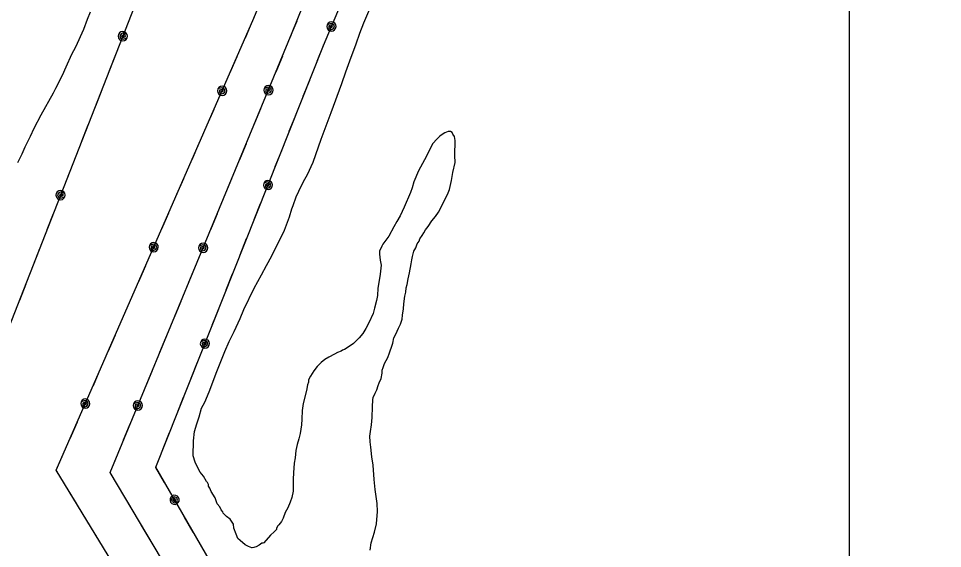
# Model space of a CAD drawing. Extents: x 3250478 to 3288318, y 788638 to 816472.
# Drawn here: x 3279207 to 3281015, y 810787 to 811824 of the extents above; entities that cross this region are included whole.
import ezdxf

# ---------------------------------------------------------------- set-up
doc = ezdxf.new("R2010")
doc.units = 0
for name, color, linetype in [('V-GRID-MAJR', 7, 'Continuous'), ('V-ROAD-CNTR', 7, 'Continuous'), ('V-SITE-VEGE', 7, 'Continuous'), ('V-UTIL-LINE', 7, 'Continuous')]:
    doc.layers.add(name, color=color, linetype=linetype)

msp = doc.modelspace()

# ---------------------------------------------------------------- linework, layer by layer
at = {"layer": 'V-GRID-MAJR'}
msp.add_spline([(3280833.3, 794015.1), (3280833.3, 800075.3), (3280833.3, 806137.4), (3280833.3, 812199.6), (3280833.3, 812201.5)], degree=3, dxfattribs=at)
at = {"layer": 'V-ROAD-CNTR'}
msp.add_arc((3278762.1, 814035), 5000, 289.1906, 338.4781, dxfattribs=at)
at = {"layer": 'V-SITE-VEGE'}
for p, q in [((3279346.8, 811836.5), (3279341.3, 811822.7)), ((3279882.6, 811815.9), (3279894.7, 811843.4)), ((3279341.3, 811822.7), (3279334, 811802.5)), ((3279874.7, 811795.7), (3279882.6, 811815.9)), ((3279334, 811802.5), (3279318.4, 811768.1)), ((3279867.4, 811774.5), (3279874.7, 811795.7)), ((3279318.4, 811768.1), (3279310.6, 811753.8)), ((3279855.2, 811741.7), (3279867.4, 811774.5)), ((3279310.6, 811753.8), (3279299.1, 811729.1)), ((3279299.1, 811729.1), (3279291.9, 811713)), ((3279847.3, 811719.8), (3279855.2, 811741.7)), ((3279291.9, 811713), (3279279.3, 811687.2)), ((3279839.4, 811697.4), (3279847.3, 811719.8)), ((3279818.6, 811640.4), (3279839.4, 811697.4)), ((3279274.5, 811678), (3279250.6, 811635)), ((3279279.3, 811687.2), (3279274.5, 811678)), ((3279250.6, 811635), (3279236.8, 811609.2)), ((3279807.1, 811608.8), (3279818.6, 811640.4)), ((3279236.8, 811609.2), (3279229.5, 811593.7)), ((3279799.2, 811588.1), (3279807.1, 811608.8)), ((3280037.9, 811598.8), (3280031.5, 811594.3)), ((3280041.4, 811600.5), (3280037.9, 811598.8)), ((3280047.8, 811603.3), (3280041.4, 811600.5)), ((3280052.5, 811603.2), (3280047.8, 811603.3)), ((3280055.3, 811601.4), (3280052.5, 811603.2)), ((3280057, 811597.9), (3280055.3, 811601.4)), ((3280059.8, 811593.2), (3280057, 811597.9)), ((3279229.5, 811593.7), (3279219.3, 811572.4)), ((3279783.3, 811543.2), (3279799.2, 811588.1)), ((3280026.2, 811589.2), (3280017.3, 811579)), ((3280031.5, 811594.3), (3280026.2, 811589.2)), ((3280060.9, 811589.8), (3280059.8, 811593.2)), ((3280061.4, 811585.7), (3280060.9, 811589.8)), ((3280060.9, 811556.2), (3280061.4, 811585.7)), ((3279219.3, 811572.4), (3279213.3, 811558.6)), ((3280009.5, 811562.9), (3280001.7, 811548)), ((3280017.3, 811579), (3280009.5, 811562.9)), ((3279213.3, 811558.6), (3279204.9, 811542)), ((3279772.5, 811519.1), (3279783.3, 811543.2)), ((3280001.7, 811548), (3279989.7, 811526.2)), ((3280061.2, 811542.3), (3280060.9, 811556.2)), ((3279989.7, 811526.2), (3279980.6, 811504.9)), ((3280056.8, 811523.2), (3280061.2, 811542.3)), ((3279764.7, 811505.3), (3279772.5, 811519.1)), ((3280050.4, 811489.8), (3280054.2, 811507.7)), ((3280054.2, 811507.7), (3280056.8, 811523.2)), ((3279755.7, 811486.4), (3279764.7, 811505.3)), ((3279977, 811492.8), (3279973.9, 811484.2)), ((3279980.6, 811504.9), (3279977, 811492.8)), ((3280048, 811483.4), (3280050.4, 811489.8)), ((3279744.2, 811458.2), (3279750.3, 811475.5)), ((3279750.3, 811475.5), (3279755.7, 811486.4)), ((3279973.9, 811484.2), (3279961.8, 811455.5)), ((3280039.6, 811467.4), (3280043.2, 811473.7)), ((3280043.2, 811473.7), (3280048, 811483.4)), ((3279741.7, 811451.9), (3279744.2, 811458.2)), ((3279961.8, 811455.5), (3279954, 811438.2)), ((3280028.8, 811445.6), (3280033.6, 811454.2)), ((3280033.6, 811454.2), (3280039.6, 811467.4)), ((3279727.1, 811409.9), (3279737.4, 811436.3)), ((3279737.4, 811436.3), (3279741.7, 811451.9)), ((3279954, 811438.2), (3279947.4, 811427.4)), ((3280015.8, 811428.4), (3280022.9, 811437)), ((3280022.9, 811437), (3280028.8, 811445.6)), ((3279941.4, 811416.5), (3279931.3, 811398.7)), ((3279947.4, 811427.4), (3279941.4, 811416.5)), ((3280003.3, 811410.7), (3280008.6, 811417.6)), ((3280008.6, 811417.6), (3280015.8, 811428.4)), ((3279702.4, 811360), (3279727.1, 811409.9)), ((3279931.3, 811398.7), (3279920, 811382.7)), ((3279992.5, 811393), (3279996.7, 811399.8)), ((3279996.7, 811399.8), (3280000.3, 811405)), ((3280000.3, 811405), (3280003.3, 811410.7)), ((3279920, 811382.7), (3279917.6, 811378.7)), ((3279984.1, 811375.7), (3279987.1, 811383.2)), ((3279987.1, 811383.2), (3279990.7, 811388.9)), ((3279990.7, 811388.9), (3279992.5, 811393)), ((3279913.4, 811368.9), (3279913.3, 811363.1)), ((3279913.3, 811363.1), (3279914.8, 811351.5)), ((3279917.6, 811378.7), (3279913.4, 811368.9)), ((3279978, 811358.5), (3279980.5, 811369.4)), ((3279980.5, 811369.4), (3279984.1, 811375.7)), ((3279692.3, 811341), (3279702.4, 811360)), ((3279914.8, 811351.5), (3279916.3, 811341.6)), ((3279971.7, 811326.8), (3279975.4, 811344.1)), ((3279975.4, 811344.1), (3279976.7, 811352.1)), ((3279976.7, 811352.1), (3279978, 811358.5)), ((3279682.1, 811322.7), (3279692.3, 811341)), ((3279916.3, 811341.6), (3279914.3, 811324.3)), ((3279969.7, 811315.2), (3279971.7, 811326.8)), ((3279668.3, 811296.9), (3279682.1, 811322.7)), ((3279913.6, 811315.6), (3279910.3, 811296.6)), ((3279914.3, 811324.3), (3279913.6, 811315.6)), ((3279967.2, 811303.7), (3279969.7, 811315.2)), ((3279647.9, 811255), (3279668.3, 811296.9)), ((3279910.3, 811296.6), (3279909.5, 811282.7)), ((3279964.6, 811289.2), (3279965.3, 811297.3)), ((3279965.3, 811297.3), (3279967.2, 811303.7)), ((3279907.6, 811272.3), (3279903.8, 811257.3)), ((3279909.5, 811282.7), (3279907.6, 811272.3)), ((3279960.7, 811266.2), (3279962.7, 811281.2)), ((3279962.7, 811281.2), (3279964.6, 811289.2)), ((3279640.6, 811237.7), (3279647.9, 811255)), ((3279903.8, 811257.3), (3279900.7, 811247)), ((3279958.6, 811243.6), (3279960, 811256.3)), ((3279960, 811256.3), (3279960.7, 811266.2)), ((3279628.6, 811211.9), (3279640.6, 811237.7)), ((3279900.7, 811247), (3279892.3, 811229.2)), ((3279954.2, 811226.3), (3279957.9, 811236.1)), ((3279957.9, 811236.1), (3279958.6, 811243.6)), ((3279886.3, 811217.7), (3279880.4, 811208)), ((3279892.3, 811229.2), (3279886.3, 811217.7)), ((3279945.2, 811206.8), (3279950.6, 811218.3)), ((3279950.6, 811218.3), (3279954.2, 811226.3)), ((3279619, 811192.4), (3279628.6, 811211.9)), ((3279873.3, 811199.4), (3279862.1, 811188.6)), ((3279880.4, 811208), (3279873.3, 811199.4)), ((3279939.1, 811189), (3279941.6, 811199.3)), ((3279941.6, 811199.3), (3279945.2, 811206.8)), ((3279610.5, 811172.9), (3279619, 811192.4)), ((3279856.2, 811184.1), (3279845.1, 811176.7)), ((3279862.1, 811188.6), (3279856.2, 811184.1)), ((3279933, 811170.5), (3279937.8, 811184.9)), ((3279937.8, 811184.9), (3279939.1, 811189)), ((3279593.5, 811130.3), (3279610.5, 811172.9)), ((3279825.2, 811167.8), (3279814.1, 811161.7)), ((3279831.1, 811170.6), (3279825.2, 811167.8)), ((3279838.1, 811173.4), (3279831.1, 811170.6)), ((3279841, 811175.1), (3279838.1, 811173.4)), ((3279845.1, 811176.7), (3279841, 811175.1)), ((3279929.3, 811161.3), (3279933, 811170.5)), ((3279798.9, 811151.5), (3279791.2, 811143.6)), ((3279806.5, 811157.2), (3279798.9, 811151.5)), ((3279814.1, 811161.7), (3279806.5, 811157.2)), ((3279920.3, 811141.2), (3279923.3, 811149.3)), ((3279923.3, 811149.3), (3279929.3, 811161.3)), ((3279585, 811107.9), (3279593.5, 811130.3)), ((3279784.7, 811135), (3279778.1, 811124.7)), ((3279791.2, 811143.6), (3279784.7, 811135)), ((3279916.4, 811119.9), (3279918.3, 811130.3)), ((3279918.3, 811130.3), (3279918.4, 811136.1)), ((3279918.4, 811136.1), (3279920.3, 811141.2)), ((3279774.4, 811112.6), (3279772.6, 811107.4)), ((3279774.5, 811117.2), (3279774.4, 811112.6)), ((3279778.1, 811124.7), (3279774.5, 811117.2)), ((3279911, 811106.1), (3279912.8, 811111.8)), ((3279912.8, 811111.8), (3279916.4, 811119.9)), ((3279571.1, 811073.4), (3279579.6, 811094.1)), ((3279579.6, 811094.1), (3279585, 811107.9)), ((3279770.1, 811096.5), (3279763.8, 811071.1)), ((3279772.6, 811107.4), (3279770.1, 811096.5)), ((3279900.7, 811083.1), (3279904.9, 811091.1)), ((3279904.9, 811091.1), (3279907.9, 811098)), ((3279907.9, 811098), (3279911, 811106.1)), ((3279565.1, 811061.9), (3279571.1, 811073.4)), ((3279899.8, 811064.6), (3279900, 811078.5)), ((3279900, 811078.5), (3279900.7, 811083.1)), ((3279560.1, 811045.2), (3279565.1, 811061.9)), ((3279761.9, 811057.2), (3279761, 811040.5)), ((3279763.8, 811071.1), (3279761.9, 811057.2)), ((3279898.8, 811043.8), (3279899.8, 811064.6)), ((3279555.8, 811031.4), (3279560.1, 811045.2)), ((3279761, 811040.5), (3279760.8, 811029.5)), ((3279897.4, 811029.3), (3279898.8, 811043.8)), ((3279550.9, 811016.4), (3279555.8, 811031.4)), ((3279760.8, 811029.5), (3279758.2, 811012.7)), ((3279895.4, 811016), (3279897.4, 811029.3)), ((3279549.5, 810997.9), (3279550.9, 811016.4)), ((3279755.1, 811001.8), (3279752, 810990.8)), ((3279758.2, 811012.7), (3279755.1, 811001.8)), ((3279894.7, 811007.4), (3279895.4, 811016)), ((3279895.1, 810995.8), (3279894.7, 811007.4)), ((3279548.9, 810969), (3279549.5, 810997.9)), ((3279752, 810990.8), (3279749.5, 810979.3)), ((3279896.1, 810985.9), (3279895.1, 810995.8)), ((3279898.6, 810966.8), (3279896.1, 810985.9)), ((3279552.8, 810956.2), (3279548.9, 810969)), ((3279748, 810964.8), (3279746.1, 810954.5)), ((3279749.5, 810979.3), (3279748, 810964.8)), ((3279901.2, 810950.5), (3279898.6, 810966.8)), ((3279557.2, 810946.8), (3279552.8, 810956.2)), ((3279562.3, 810936.9), (3279557.2, 810946.8)), ((3279746.1, 810954.5), (3279745.2, 810935.4)), ((3279903, 810922.7), (3279901.2, 810950.5)), ((3279568.5, 810928.7), (3279562.3, 810936.9)), ((3279574.7, 810918.7), (3279568.5, 810928.7)), ((3279745.2, 810935.4), (3279744.4, 810923.2)), ((3279576.4, 810916.4), (3279574.7, 810918.7)), ((3279578.6, 810912.9), (3279576.4, 810916.4)), ((3279578.6, 810909.4), (3279578.6, 810912.9)), ((3279744.4, 810923.2), (3279744, 810899.5)), ((3279905, 810903), (3279903, 810922.7)), ((3279581.4, 810905.3), (3279578.6, 810909.4)), ((3279583.6, 810898.9), (3279581.4, 810905.3)), ((3279591.5, 810886.6), (3279583.6, 810898.9)), ((3279744, 810899.5), (3279742, 810887.4)), ((3279908.5, 810875.1), (3279905, 810903)), ((3279595.3, 810874.9), (3279591.5, 810886.6)), ((3279601, 810869.1), (3279595.3, 810874.9)), ((3279738.4, 810878.2), (3279734.1, 810866.7)), ((3279742, 810887.4), (3279738.4, 810878.2)), ((3279909.4, 810859.5), (3279908.5, 810875.1)), ((3279603.2, 810863.2), (3279601, 810869.1)), ((3279606.6, 810859.1), (3279603.2, 810863.2)), ((3279607.1, 810856.8), (3279606.6, 810859.1)), ((3279614, 810850.3), (3279607.1, 810856.8)), ((3279728.8, 810858.1), (3279724.5, 810846.6)), ((3279734.1, 810866.7), (3279728.8, 810858.1)), ((3279907.3, 810835.8), (3279909.4, 810859.5)), ((3279620.8, 810845), (3279614, 810850.3)), ((3279627.6, 810835), (3279620.8, 810845)), ((3279721.5, 810840.3), (3279716.1, 810833.4)), ((3279724.5, 810846.6), (3279721.5, 810840.3)), ((3279628, 810826.9), (3279627.6, 810835)), ((3279633, 810815.2), (3279628, 810826.9)), ((3279707.2, 810819.7), (3279700.2, 810813.4)), ((3279711.9, 810824.8), (3279707.2, 810819.7)), ((3279712, 810827.1), (3279711.9, 810824.8)), ((3279714.4, 810831.7), (3279712, 810827.1)), ((3279716.1, 810833.4), (3279714.4, 810831.7)), ((3279897.3, 810798.3), (3279903.5, 810819.6)), ((3279903.5, 810819.6), (3279907.3, 810835.8)), ((3279635.8, 810807.1), (3279633, 810815.2)), ((3279640.9, 810802.9), (3279635.8, 810807.1)), ((3279650.6, 810794.6), (3279640.9, 810802.9)), ((3279700.2, 810813.4), (3279687.2, 810798.6)), ((3279654.6, 810792.8), (3279650.6, 810794.6)), ((3279656.9, 810791), (3279654.6, 810792.8)), ((3279663.2, 810788.6), (3279656.9, 810791)), ((3279663.8, 810788.6), (3279663.2, 810788.6)), ((3279667.3, 810789.1), (3279663.8, 810788.6)), ((3279669.6, 810790.2), (3279667.3, 810789.1)), ((3279672, 810790.8), (3279669.6, 810790.2)), ((3279677.8, 810794.1), (3279672, 810790.8)), ((3279683.1, 810797.5), (3279677.8, 810794.1)), ((3279684.8, 810797.5), (3279683.1, 810797.5)), ((3279687.2, 810798.6), (3279684.8, 810797.5)), ((3279894.8, 810783.9), (3279897.3, 810798.3))]:
    msp.add_line(p, q, dxfattribs=at)
at = {"layer": 'V-UTIL-LINE'}
for points in [[(3275633.2, 809683.1), (3277997.8, 810140.1), (3278797.8, 810290.6), (3279144.9, 811110.6), (3279530.1, 812094.2), (3279575.7, 812201.8)], [(3281131.8, 807764.9), (3280500.7, 808813.8), (3280260.7, 809329.5), (3279812.8, 810067.1), (3279280.5, 810940.5), (3279667.4, 811824.7), (3279822.1, 812201.7)], [(3281153.5, 807715.7), (3280909.5, 808120.6), (3280615.3, 808728.4), (3280334.5, 809367.6), (3279876, 810112.2), (3279386, 810936.4), (3279742.6, 811796.7), (3279905.8, 812201.7)], [(3281253.7, 807487.9), (3280688.3, 808772.8), (3280387.5, 809396.4), (3279934.6, 810151.4), (3279475.4, 810946.2), (3279803.5, 811771.4), (3279985.3, 812201.7)], [(3279650.7, 811786.4), (3279664.3, 811817.5)], [(3279739.3, 811788.6), (3279742.6, 811796.7), (3279752.1, 811820.1)], [(3279819.2, 811808.6), (3279816.4, 811808.1), (3279818.1, 811806.5), (3279820.8, 811807.1), (3279821.6, 811809.9), (3279818.5, 811811.4), (3279814.2, 811809.7), (3279814.3, 811805.4), (3279818.1, 811802.4), (3279822.4, 811803.9), (3279825, 811807.6), (3279823.6, 811812.2), (3279818.7, 811814.6), (3279810.9, 811812.1), (3279810.2, 811808.7), (3279810.9, 811805.3), (3279812.8, 811802.3), (3279815.7, 811800.4), (3279819.2, 811799.6), (3279822.6, 811800.3), (3279825.5, 811802.2), (3279827.5, 811805.1), (3279828.2, 811808.6), (3279827.6, 811812), (3279825.6, 811815), (3279822.7, 811816.9), (3279819.3, 811817.6), (3279815.8, 811817), (3279812.9, 811815.1), (3279810.9, 811812.1)], [(3279410.8, 811789.7), (3279413.6, 811790.4), (3279411.9, 811791.9), (3279409.2, 811791.2), (3279408.5, 811788.4), (3279411.6, 811787), (3279415.9, 811788.8), (3279415.7, 811793.1), (3279411.8, 811796), (3279407.5, 811794.3), (3279405, 811790.6), (3279406.5, 811786.1), (3279411.5, 811783.7), (3279419.2, 811786.4), (3279419.8, 811789.9), (3279419.1, 811793.3), (3279417.1, 811796.2), (3279414.1, 811798.1), (3279410.7, 811798.7), (3279407.2, 811798), (3279404.3, 811796), (3279402.5, 811793), (3279401.8, 811789.5), (3279402.6, 811786.1), (3279404.6, 811783.2), (3279407.6, 811781.3), (3279411, 811780.7), (3279414.4, 811781.5), (3279417.3, 811783.5), (3279419.2, 811786.4)], [(3279791.4, 811741.1), (3279803.5, 811771.4), (3279804, 811772.7)], [(3279396.6, 811753.4), (3279384.2, 811721.8)], [(3279621, 811718.6), (3279634.6, 811749.7)], [(3279711, 811720.2), (3279724, 811751.6)], [(3279605.3, 811682.9), (3279602.5, 811682.3), (3279604.2, 811680.7), (3279606.9, 811681.3), (3279607.8, 811684.1), (3279604.7, 811685.6), (3279600.3, 811684), (3279600.4, 811679.7), (3279604.1, 811676.7), (3279608.5, 811678.1), (3279611.1, 811681.7), (3279609.8, 811686.4), (3279604.9, 811688.9), (3279597.1, 811686.5), (3279596.3, 811683), (3279597, 811679.6), (3279598.9, 811676.6), (3279601.7, 811674.6), (3279605.2, 811673.9), (3279608.6, 811674.5), (3279611.6, 811676.4), (3279613.6, 811679.3), (3279614.3, 811682.7), (3279613.7, 811686.1), (3279611.8, 811689.1), (3279609, 811691.1), (3279605.5, 811691.9), (3279602.1, 811691.2), (3279599.1, 811689.4), (3279597.1, 811686.5)], [(3279696, 811684.2), (3279693.2, 811683.6), (3279694.9, 811682), (3279697.6, 811682.7), (3279698.4, 811685.5), (3279695.3, 811686.9), (3279691, 811685.2), (3279691.1, 811681), (3279694.9, 811678), (3279699.3, 811679.5), (3279701.8, 811683.2), (3279700.4, 811687.8), (3279695.5, 811690.2), (3279687.7, 811687.7), (3279687, 811684.2), (3279687.7, 811680.8), (3279689.7, 811677.9), (3279692.6, 811675.9), (3279696, 811675.2), (3279699.5, 811675.9), (3279702.4, 811677.8), (3279704.3, 811680.8), (3279705, 811684.2), (3279704.3, 811687.7), (3279702.4, 811690.6), (3279699.5, 811692.5), (3279696, 811693.2), (3279692.6, 811692.5), (3279689.7, 811690.6), (3279687.7, 811687.7)], [(3279764.1, 811672.4), (3279776.7, 811704)], [(3279369.6, 811684.5), (3279357.2, 811652.9)], [(3279576.1, 811616), (3279589.7, 811647.1)], [(3279668.1, 811616.8), (3279681.1, 811648.2)], [(3279736.8, 811603.6), (3279749.3, 811635.2)], [(3279342.7, 811615.6), (3279330.3, 811583.9)], [(3279546.4, 811548.2), (3279560, 811579.3)], [(3279639.7, 811548.4), (3279652.7, 811579.8)], [(3279709.4, 811534.8), (3279722, 811566.4)], [(3279315.7, 811546.7), (3279303.3, 811515)], [(3279516.8, 811480.4), (3279530.4, 811511.6)], [(3279611.4, 811480.1), (3279624.4, 811511.5)], [(3279695, 811498.6), (3279692.2, 811498), (3279693.9, 811496.4), (3279696.6, 811497.1), (3279697.4, 811499.9), (3279694.3, 811501.3), (3279689.9, 811499.6), (3279690.2, 811495.3), (3279694, 811492.4), (3279698.3, 811494), (3279700.8, 811497.7), (3279699.4, 811502.3), (3279694.4, 811504.6), (3279686.7, 811501.9), (3279686, 811498.5), (3279686.8, 811495), (3279688.7, 811492.1), (3279691.7, 811490.2), (3279695.1, 811489.6), (3279698.6, 811490.3), (3279701.5, 811492.3), (3279703.4, 811495.3), (3279704, 811498.7), (3279703.3, 811502.2), (3279701.3, 811505.1), (3279698.3, 811507), (3279694.9, 811507.6), (3279691.5, 811506.9), (3279688.6, 811504.9), (3279686.7, 811501.9)], [(3279289.1, 811478.7), (3279291.9, 811479.4), (3279290.1, 811480.9), (3279287.5, 811480.2), (3279286.7, 811477.4), (3279289.8, 811476), (3279294.1, 811477.8), (3279293.9, 811482), (3279290, 811485), (3279285.7, 811483.3), (3279283.2, 811479.6), (3279284.7, 811475), (3279289.7, 811472.7), (3279297.4, 811475.4), (3279298.1, 811478.9), (3279297.3, 811482.3), (3279295.3, 811485.2), (3279292.3, 811487.1), (3279288.9, 811487.7), (3279285.4, 811487), (3279282.6, 811485), (3279280.7, 811482), (3279280.1, 811478.5), (3279280.8, 811475.1), (3279282.8, 811472.2), (3279285.8, 811470.3), (3279289.2, 811469.7), (3279292.7, 811470.5), (3279295.5, 811472.5), (3279297.4, 811475.4)], [(3279668, 811430.8), (3279680.6, 811462.4)], [(3279274.8, 811442.4), (3279262.4, 811410.7)], [(3279487.1, 811412.6), (3279500.7, 811443.8)], [(3279583.1, 811411.7), (3279596.1, 811443.1)], [(3279471.4, 811376.9), (3279468.6, 811376.3), (3279470.3, 811374.7), (3279473, 811375.3), (3279473.8, 811378.1), (3279470.8, 811379.6), (3279466.4, 811378), (3279466.5, 811373.7), (3279470.2, 811370.7), (3279474.6, 811372.1), (3279477.2, 811375.7), (3279475.9, 811380.4), (3279471, 811382.9), (3279463.2, 811380.5), (3279462.4, 811377.1), (3279463.1, 811373.6), (3279465, 811370.6), (3279467.8, 811368.6), (3279471.3, 811367.9), (3279474.7, 811368.5), (3279477.7, 811370.4), (3279479.7, 811373.3), (3279480.4, 811376.7), (3279479.8, 811380.2), (3279477.9, 811383.1), (3279475.1, 811385.1), (3279471.6, 811385.9), (3279468.2, 811385.3), (3279465.2, 811383.4), (3279463.2, 811380.5)], [(3279568.1, 811375.7), (3279565.3, 811375.1), (3279567, 811373.5), (3279569.7, 811374.1), (3279570.5, 811376.9), (3279567.4, 811378.4), (3279563, 811376.7), (3279563.2, 811372.4), (3279567, 811369.5), (3279571.3, 811371), (3279573.9, 811374.7), (3279572.5, 811379.3), (3279567.5, 811381.7), (3279559.8, 811379.1), (3279559.1, 811375.7), (3279559.8, 811372.2), (3279561.7, 811369.3), (3279564.7, 811367.4), (3279568.1, 811366.7), (3279571.6, 811367.4), (3279574.5, 811369.3), (3279576.4, 811372.2), (3279577.1, 811375.7), (3279576.4, 811379.1), (3279574.5, 811382), (3279571.6, 811384), (3279568.1, 811384.7), (3279564.7, 811384), (3279561.8, 811382), (3279559.8, 811379.1)], [(3279640.7, 811362), (3279653.3, 811393.6)], [(3279247.9, 811373.5), (3279235.5, 811341.8)], [(3279442.2, 811310), (3279455.8, 811341.2)], [(3279540.2, 811308.2), (3279553.2, 811339.6)], [(3279613.4, 811293.2), (3279625.9, 811324.8)], [(3279220.9, 811304.6), (3279208.5, 811272.9)], [(3279412.5, 811242.2), (3279426.1, 811273.4)], [(3279511.8, 811239.9), (3279524.8, 811271.3)], [(3279586, 811224.5), (3279598.6, 811256.1)], [(3279382.8, 811174.4), (3279396.5, 811205.6)], [(3279483.5, 811171.5), (3279496.5, 811202.9)], [(3279571.6, 811188.2), (3279568.8, 811187.6), (3279570.5, 811186), (3279573.2, 811186.7), (3279574, 811189.5), (3279570.9, 811190.9), (3279566.5, 811189.2), (3279566.8, 811184.9), (3279570.6, 811182), (3279574.9, 811183.6), (3279577.4, 811187.3), (3279576, 811191.9), (3279571, 811194.2), (3279563.3, 811191.6), (3279562.6, 811188.1), (3279563.4, 811184.7), (3279565.3, 811181.8), (3279568.3, 811179.9), (3279571.7, 811179.2), (3279575.2, 811180), (3279578.1, 811182), (3279580, 811184.9), (3279580.6, 811188.4), (3279579.9, 811191.8), (3279577.9, 811194.7), (3279574.9, 811196.6), (3279571.5, 811197.2), (3279568.1, 811196.5), (3279565.2, 811194.5), (3279563.3, 811191.6)], [(3279544.6, 811120.4), (3279557.2, 811152)], [(3279353.2, 811106.6), (3279366.8, 811137.8)], [(3279455.1, 811103.2), (3279468.2, 811134.6)], [(3279337.5, 811070.9), (3279334.7, 811070.3), (3279336.4, 811068.7), (3279339.1, 811069.3), (3279339.9, 811072.1), (3279336.9, 811073.6), (3279332.5, 811072), (3279332.6, 811067.8), (3279336.3, 811064.7), (3279340.7, 811066.1), (3279343.3, 811069.8), (3279342, 811074.4), (3279337.1, 811076.9), (3279329.3, 811074.5), (3279328.5, 811071.1), (3279329.2, 811067.6), (3279331.1, 811064.7), (3279333.9, 811062.7), (3279337.4, 811061.9), (3279340.8, 811062.5), (3279343.8, 811064.4), (3279345.8, 811067.3), (3279346.5, 811070.7), (3279345.9, 811074.2), (3279344, 811077.1), (3279341.2, 811079.1), (3279337.7, 811079.9), (3279334.3, 811079.3), (3279331.3, 811077.4), (3279329.3, 811074.5)], [(3279440.2, 811067.1), (3279437.4, 811066.5), (3279439.1, 811065), (3279441.8, 811065.6), (3279442.6, 811068.4), (3279439.5, 811069.9), (3279435.1, 811068.2), (3279435.3, 811063.9), (3279439.1, 811060.9), (3279443.4, 811062.5), (3279446, 811066.1), (3279444.6, 811070.7), (3279439.6, 811073.1), (3279431.9, 811070.6), (3279431.2, 811067.1), (3279431.9, 811063.7), (3279433.8, 811060.8), (3279436.8, 811058.8), (3279440.2, 811058.1), (3279443.6, 811058.8), (3279446.6, 811060.8), (3279448.5, 811063.7), (3279449.2, 811067.1), (3279448.5, 811070.6), (3279446.6, 811073.5), (3279443.7, 811075.5), (3279440.2, 811076.1), (3279436.8, 811075.5), (3279433.8, 811073.5), (3279431.9, 811070.6)], [(3279517.3, 811051.6), (3279529.9, 811083.2)], [(3279308.3, 811004), (3279321.9, 811035.2)], [(3279412.2, 810999.7), (3279425.3, 811031.1)], [(3279490, 810982.9), (3279502.5, 811014.5)], [(3279282.9, 810936.5), (3279280.5, 810940.5), (3279292.2, 810967.4)], [(3279388.8, 810931.7), (3279386, 810936.4), (3279396.9, 810962.8)], [(3279492.7, 810916.3), (3279475.7, 810945.7)], [(3279321.4, 810873.3), (3279303.8, 810902.4)], [(3279426.6, 810868.1), (3279409.2, 810897.3)], [(3279512.2, 810882.5), (3279511, 810879.9), (3279513.2, 810880.3), (3279514.4, 810882.8), (3279512.6, 810885.2), (3279509.6, 810883.6), (3279508.3, 810879.1), (3279511.8, 810876.7), (3279516.5, 810877.9), (3279517.9, 810882.2), (3279516.5, 810886.5), (3279512, 810888.2), (3279507.1, 810885.7), (3279504.4, 810878), (3279506.7, 810875.4), (3279509.9, 810873.8), (3279513.4, 810873.6), (3279516.7, 810874.7), (3279519.3, 810877.1), (3279520.9, 810880.2), (3279521.1, 810883.7), (3279520, 810887), (3279517.7, 810889.7), (3279514.5, 810891.2), (3279511, 810891.5), (3279507.7, 810890.3), (3279505, 810888), (3279503.5, 810884.9), (3279503.3, 810881.4), (3279504.4, 810878)], [(3279360, 810810.1), (3279342.3, 810839.2)], [(3279548.7, 810819.3), (3279531.7, 810848.8)], [(3279464.4, 810804.5), (3279447, 810833.7)]]:
    msp.add_lwpolyline(points, dxfattribs=at)

doc.saveas('drawing.dxf')
